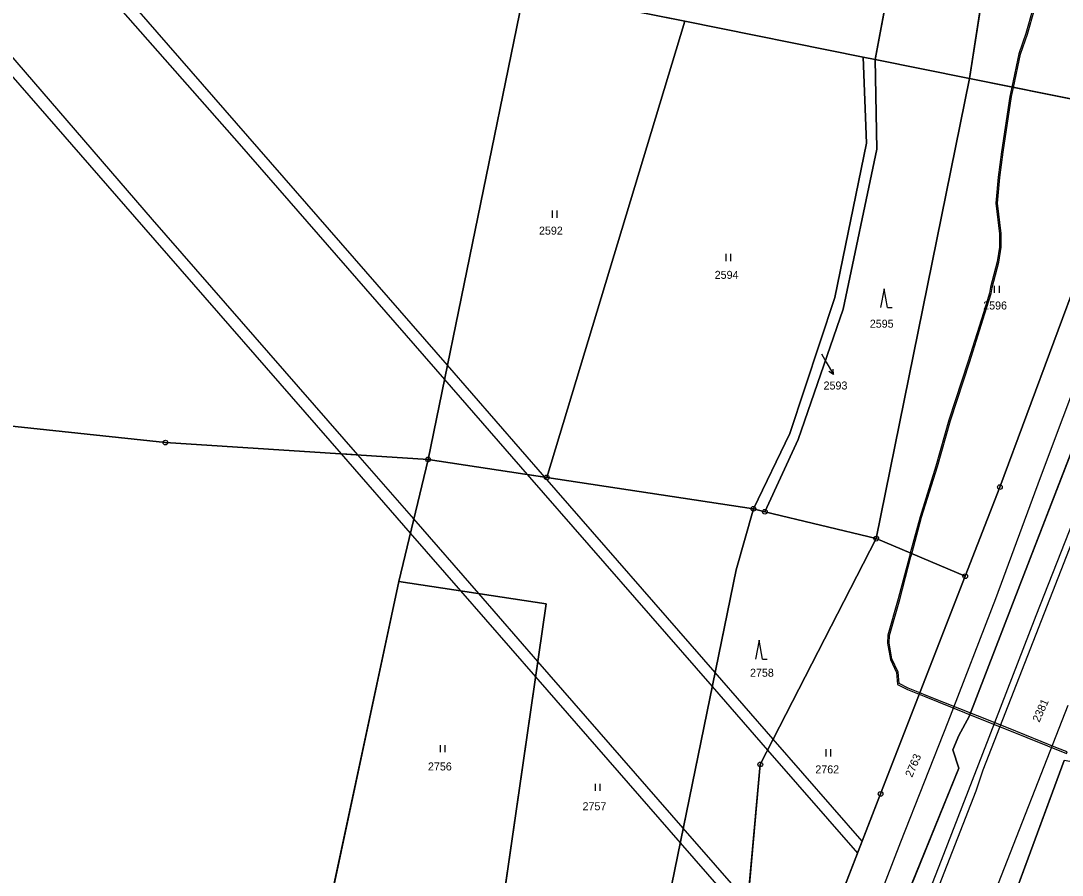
# Model space of a CAD drawing. Extents: x -689422 to -685210, y -987725 to -982160.
# Drawn here: x -686946.4 to -686725.1, y -986710.7 to -986529.1 of the extents above; entities that cross this region are included whole.
import ezdxf

# ---------------------------------------------------------------- set-up
doc = ezdxf.new("R2010")
doc.units = 0
for name, color, linetype in [('KN_Hranice_katastrální území', 7, 'Continuous'), ('KN_Hranice_parcel', 7, 'Continuous'), ('KN_Hranice_parcel_vnitrni_kresba', 7, 'Continuous'), ('KN_Parcelni cisla', 7, 'Continuous'), ('KN_Parcelni cisla_sipky', 7, 'Continuous'), ('KN_Polygon parcely', 7, 'Continuous'), ('KN_POZEMKY_LESNI POZEMEK', 7, 'Continuous'), ('KN_POZEMKY_ORNA PUDA', 7, 'Continuous'), ('KN_POZEMKY_OSTATNI PLOCHA', 7, 'Continuous'), ('KN_POZEMKY_TTP', 7, 'Continuous'), ('KN_VYUZITI_16_ostatni plocha_silnice', 7, 'Continuous'), ('KN_VYUZITI_27_ostatni plocha_neplodna puda', 7, 'Continuous'), ('KN_Věcná břemena k části', 7, 'Continuous'), ('KN_Značky bodu BP', 7, 'Continuous'), ('KN_Značky kultur', 7, 'Continuous')]:
    doc.layers.add(name, color=color, linetype=linetype)

msp = doc.modelspace()

# ---------------------------------------------------------------- linework, layer by layer
at = {"layer": 'KN_Hranice_katastrální území'}
for points in [[(-686724.72, -986686.27), (-686745.98, -986743.92), (-686761.6, -986786.29), (-686765.69, -986796.81), (-686772.2, -986813.54), (-686788.05, -986855.4), (-686801.82, -986899.41), (-686814.9, -986951.63), (-686830.61, -987015.94), (-686830.99, -987018.25), (-686826.74, -987018.92), (-686814.31, -987020.88), (-686812.43, -987035.47), (-686802.9, -987044.34), (-686772.88, -987046.04), (-686759.82, -987052.91), (-686762.4, -987075.87)], [(-686762.4, -987075.87), (-686759.82, -987052.91), (-686772.88, -987046.04), (-686802.9, -987044.34), (-686812.43, -987035.47), (-686814.31, -987020.88), (-686826.74, -987018.92), (-686830.99, -987018.25), (-686830.61, -987015.94), (-686814.9, -986951.63), (-686801.82, -986899.41), (-686788.05, -986855.4), (-686772.2, -986813.54), (-686765.69, -986796.81), (-686761.6, -986786.29), (-686745.98, -986743.92), (-686724.72, -986686.27)]]:
    msp.add_lwpolyline(points, dxfattribs=at)
at = {"layer": 'KN_Hranice_parcel'}
for p, q in [((-686839.35, -986522.39), (-686805.32, -986529.23)), ((-686859.86, -986622.32), (-686839.83, -986524.86)), ((-686834.62, -986626.15), (-686805.32, -986529.23)), ((-686805.32, -986529.23), (-686767.44, -986536.84)), ((-686767.44, -986536.84), (-686764.84, -986537.36)), ((-686764.84, -986537.36), (-686744.85, -986541.38)), ((-686764.64, -986639.16), (-686744.85, -986541.38)), ((-686710.43, -986548.3), (-686744.85, -986541.38)), ((-686866.09, -986648.24), (-686859.86, -986622.32)), ((-686859.86, -986622.32), (-686834.62, -986626.15)), ((-686834.62, -986626.15), (-686790.72, -986632.81)), ((-686790.72, -986632.81), (-686788.3, -986633.45)), ((-686788.3, -986633.45), (-686764.64, -986639.16)), ((-686764.64, -986639.16), (-686745.73, -986647.14)), ((-686881.44, -986720.2), (-686866.09, -986648.24)), ((-686745.98, -986743.92), (-686724.72, -986686.27)), ((-686745.98, -986743.92), (-686724.72, -986686.27))]:
    msp.add_line(p, q, dxfattribs=at)
for points in [[(-686744.85, -986541.38), (-686741.41, -986519.38), (-686731.64, -986491.77), (-686720.01, -986474.07), (-686702.4, -986452.18)], [(-686764.84, -986537.36), (-686760.96, -986516.48), (-686753.43, -986505.25), (-686747.75, -986483.59)], [(-686767.44, -986536.84), (-686766.72, -986555.12), (-686773.46, -986587.93), (-686782.98, -986616.79), (-686790.72, -986632.81)], [(-686788.3, -986633.45), (-686781.25, -986618.1), (-686771.68, -986590.41), (-686764.54, -986556.41), (-686764.84, -986537.36)], [(-686745.73, -986647.14), (-686738.37, -986628.2), (-686721.17, -986581.9), (-686710.43, -986548.3)], [(-686697.94, -986551.11), (-686704.24, -986571.75), (-686734.14, -986649.07), (-686744.92, -986676.93), (-686747.1, -986680.97), (-686748.33, -986684), (-686747.09, -986687.93), (-686785.68, -986782.79)], [(-687063.23, -986605.59), (-687019.91, -986606.34), (-687000.29, -986608.91), (-686950.94, -986614.98), (-686915.66, -986618.74), (-686859.86, -986622.32)], [(-686810.53, -986724.69), (-686794.38, -986645.75), (-686790.72, -986632.81)], [(-686793.25, -986730.94), (-686789.26, -986687.12), (-686764.64, -986639.16)], [(-686881.44, -986720.2), (-686844.92, -986723.47), (-686834.76, -986653), (-686866.09, -986648.24)], [(-686745.73, -986647.14), (-686763.71, -986693.4), (-686779.76, -986734.65)]]:
    msp.add_lwpolyline(points, dxfattribs=at)
at = {"layer": 'KN_Hranice_parcel_vnitrni_kresba'}
for p, q in [((-686729.71, -986626.16), (-686718.12, -986595.13)), ((-686714.51, -986617.94), (-686742, -986688.35)), ((-686739.2, -986651.84), (-686729.71, -986626.16)), ((-686719.74, -986627.54), (-686730.72, -986655.59)), ((-686749.35, -986678.1), (-686739.2, -986651.84)), ((-686730.72, -986655.59), (-686740.69, -986681.44)), ((-686723.93, -986674.58), (-686766.9, -986784.38)), ((-686759.4, -986703.61), (-686749.35, -986678.1)), ((-686740.69, -986681.44), (-686750.86, -986707.55)), ((-686742, -986688.35), (-686743.48, -986692.78)), ((-686743.48, -986692.78), (-686779.52, -986785.32)), ((-686769.73, -986730.31), (-686759.4, -986703.61)), ((-686750.86, -986707.55), (-686761.1, -986733.84))]:
    msp.add_line(p, q, dxfattribs=at)
at = {"layer": 'KN_Parcelni cisla_sipky'}
for p, q in [((-686776.27, -986599.91), (-686775.24, -986601.68)), ((-686775.24, -986601.68), (-686773.74, -986604.28)), ((-686773.74, -986604.28), (-686774.67, -986603.66)), ((-686773.74, -986604.28), (-686773.81, -986603.16))]:
    msp.add_line(p, q, dxfattribs=at)
at = {"layer": 'KN_Polygon parcely'}
for points in [[(-686715.9, -986222.92), (-686694.49, -986288.93), (-686693.72, -986299.75), (-686690.82, -986312.72), (-686693.06, -986320.86), (-686693.96, -986324.13), (-686689.01, -986345.01), (-686686.71, -986354.74), (-686683.27, -986387.86), (-686682.95, -986420.58), (-686678.38, -986428.56), (-686680.77, -986460), (-686681.6, -986470.97), (-686689.24, -986514.99), (-686695.89, -986544.36), (-686697.94, -986551.11), (-686704.24, -986571.75), (-686734.14, -986649.07), (-686744.92, -986676.93), (-686747.1, -986680.97), (-686748.33, -986684), (-686747.09, -986687.93)], [(-686747.09, -986687.93), (-686785.68, -986782.79), (-686794.86, -986807.28), (-686809.37, -986846.02), (-686821.44, -986885.64), (-686838.14, -986950.08), (-686858.63, -987033.94), (-686876.05, -987102.29)], [(-686845.63, -987090.8), (-686832.82, -987035.14), (-686831.93, -987033.05), (-686831.23, -987029.88), (-686833.48, -987027.69), (-686832.07, -987023.08), (-686831.44, -987021.02), (-686830.99, -987018.25), (-686830.61, -987015.94), (-686814.9, -986951.63), (-686801.82, -986899.41), (-686788.05, -986855.4), (-686772.2, -986813.54), (-686765.69, -986796.81), (-686761.6, -986786.29), (-686745.98, -986743.92), (-686724.72, -986686.27)]]:
    msp.add_lwpolyline(points, dxfattribs=at)
for points in [[(-686744.85, -986541.38), (-686741.41, -986519.38), (-686731.64, -986491.77), (-686720.01, -986474.07), (-686702.4, -986452.18), (-686714.86, -986447.08), (-686720.14, -986445.5), (-686747.75, -986483.59), (-686753.43, -986505.25), (-686760.96, -986516.48), (-686764.84, -986537.36)], [(-686706.34, -986535.51), (-686696.51, -986488.17), (-686692.82, -986455.65), (-686702.4, -986452.18), (-686720.01, -986474.07), (-686731.64, -986491.77), (-686741.41, -986519.38), (-686744.85, -986541.38), (-686710.43, -986548.3)], [(-686753.43, -986505.25), (-686747.75, -986483.59), (-686855.29, -986463.03), (-686859.62, -986479.02), (-686870.56, -986519.29), (-686839.35, -986522.39), (-686805.32, -986529.23), (-686767.44, -986536.84), (-686764.84, -986537.36), (-686760.96, -986516.48)], [(-686859.86, -986622.32), (-686839.83, -986524.86), (-686870.81, -986521.35), (-686962.52, -986502.21), (-686989.98, -986498.65), (-687013.58, -986497.26), (-687066.49, -986494.06), (-687063.42, -986524.56), (-687063.23, -986605.59), (-687019.91, -986606.34), (-687000.29, -986608.91), (-686950.94, -986614.98), (-686915.66, -986618.74)], [(-686805.32, -986529.23), (-686839.35, -986522.39), (-686839.83, -986524.86), (-686859.86, -986622.32), (-686834.62, -986626.15)], [(-686790.72, -986632.81), (-686782.98, -986616.79), (-686773.46, -986587.93), (-686766.72, -986555.12), (-686767.44, -986536.84), (-686805.32, -986529.23), (-686834.62, -986626.15)], [(-686788.3, -986633.45), (-686781.25, -986618.1), (-686771.68, -986590.41), (-686764.54, -986556.41), (-686764.84, -986537.36), (-686767.44, -986536.84), (-686766.72, -986555.12), (-686773.46, -986587.93), (-686782.98, -986616.79), (-686790.72, -986632.81)], [(-686744.85, -986541.38), (-686764.84, -986537.36), (-686764.54, -986556.41), (-686771.68, -986590.41), (-686781.25, -986618.1), (-686788.3, -986633.45), (-686764.64, -986639.16)], [(-686738.37, -986628.2), (-686721.17, -986581.9), (-686710.43, -986548.3), (-686744.85, -986541.38), (-686764.64, -986639.16), (-686745.73, -986647.14)], [(-686763.71, -986693.4), (-686779.76, -986734.65), (-686786.19, -986751.18), (-686790.79, -986765.49), (-686800.4, -986788.63), (-686805.65, -986802.54), (-686798.92, -986805.5), (-686794.86, -986807.28), (-686785.68, -986782.79), (-686747.09, -986687.93), (-686748.33, -986684), (-686747.1, -986680.97), (-686744.92, -986676.93), (-686734.14, -986649.07), (-686704.24, -986571.75), (-686697.94, -986551.11), (-686703.54, -986549.85), (-686710.43, -986548.3), (-686721.17, -986581.9), (-686738.37, -986628.2), (-686745.73, -986647.14)], [(-686947.51, -986723.37), (-686940.51, -986723.49), (-686881.44, -986720.2), (-686866.09, -986648.24), (-686859.86, -986622.32), (-686915.66, -986618.74), (-686950.94, -986614.98), (-687000.29, -986608.91), (-687019.91, -986606.34), (-687063.23, -986605.59), (-687056.98, -986663.96), (-687042.33, -986717.99), (-687007.66, -986722.36)], [(-686810.53, -986724.69), (-686794.38, -986645.75), (-686790.72, -986632.81), (-686834.62, -986626.15), (-686859.86, -986622.32), (-686866.09, -986648.24), (-686834.76, -986653), (-686844.92, -986723.47), (-686881.44, -986720.2), (-686940.51, -986723.49), (-686887.37, -986723.3), (-686841.06, -986727.9)], [(-686789.26, -986687.12), (-686764.64, -986639.16), (-686788.3, -986633.45), (-686790.72, -986632.81), (-686794.38, -986645.75), (-686810.53, -986724.69), (-686810.33, -986729.24), (-686793.25, -986730.94)], [(-686745.73, -986647.14), (-686764.64, -986639.16), (-686789.26, -986687.12), (-686793.25, -986730.94), (-686779.76, -986734.65), (-686763.71, -986693.4)], [(-686881.44, -986720.2), (-686844.92, -986723.47), (-686834.76, -986653), (-686866.09, -986648.24)], [(-686727.37, -986739.81), (-686722.22, -986736.95), (-686721.81, -986735.47), (-686708.31, -986689.18), (-686724.72, -986686.27), (-686745.98, -986743.92), (-686733.78, -986747.24)]]:
    msp.add_lwpolyline(points, close=True, dxfattribs=at)
at = {"layer": 'KN_POZEMKY_LESNI POZEMEK'}
for p, q in [((-686767.44, -986536.84), (-686764.84, -986537.36)), ((-686766.72, -986555.12), (-686767.44, -986536.84)), ((-686764.54, -986556.41), (-686764.84, -986537.36)), ((-686764.84, -986537.36), (-686744.85, -986541.38)), ((-686764.84, -986537.36), (-686764.54, -986556.41)), ((-686744.85, -986541.38), (-686764.64, -986639.16)), ((-686773.46, -986587.93), (-686766.72, -986555.12)), ((-686771.68, -986590.41), (-686764.54, -986556.41)), ((-686764.54, -986556.41), (-686771.68, -986590.41)), ((-686782.98, -986616.79), (-686773.46, -986587.93)), ((-686781.25, -986618.1), (-686771.68, -986590.41)), ((-686771.68, -986590.41), (-686781.25, -986618.1)), ((-686790.72, -986632.81), (-686782.98, -986616.79)), ((-686788.3, -986633.45), (-686781.25, -986618.1)), ((-686781.25, -986618.1), (-686788.3, -986633.45)), ((-686794.38, -986645.75), (-686790.72, -986632.81)), ((-686788.3, -986633.45), (-686790.72, -986632.81)), ((-686790.72, -986632.81), (-686788.3, -986633.45)), ((-686764.64, -986639.16), (-686788.3, -986633.45)), ((-686788.3, -986633.45), (-686764.64, -986639.16)), ((-686764.64, -986639.16), (-686789.26, -986687.12)), ((-686810.53, -986724.69), (-686794.38, -986645.75)), ((-686789.26, -986687.12), (-686793.25, -986730.94))]:
    msp.add_line(p, q, dxfattribs=at)
at = {"layer": 'KN_POZEMKY_ORNA PUDA'}
for p, q in [((-686839.83, -986524.86), (-686859.86, -986622.32)), ((-686950.94, -986614.98), (-686915.66, -986618.74)), ((-686915.66, -986618.74), (-686950.94, -986614.98)), ((-686915.66, -986618.74), (-686859.86, -986622.32)), ((-686859.86, -986622.32), (-686915.66, -986618.74)), ((-686859.86, -986622.32), (-686866.09, -986648.24)), ((-686866.09, -986648.24), (-686881.44, -986720.2))]:
    msp.add_line(p, q, dxfattribs=at)
at = {"layer": 'KN_POZEMKY_OSTATNI PLOCHA'}
for p, q in [((-686764.84, -986537.36), (-686760.96, -986516.48)), ((-686741.41, -986519.38), (-686744.85, -986541.38)), ((-686744.85, -986541.38), (-686764.84, -986537.36)), ((-686734.14, -986649.07), (-686704.24, -986571.75)), ((-686704.24, -986571.75), (-686734.14, -986649.07)), ((-686738.37, -986628.2), (-686721.17, -986581.9)), ((-686745.73, -986647.14), (-686738.37, -986628.2)), ((-686763.71, -986693.4), (-686745.73, -986647.14)), ((-686744.92, -986676.93), (-686734.14, -986649.07)), ((-686734.14, -986649.07), (-686744.92, -986676.93)), ((-686747.1, -986680.97), (-686744.92, -986676.93)), ((-686744.92, -986676.93), (-686747.1, -986680.97)), ((-686748.33, -986684), (-686747.1, -986680.97)), ((-686747.1, -986680.97), (-686748.33, -986684)), ((-686747.09, -986687.93), (-686748.33, -986684)), ((-686748.33, -986684), (-686747.09, -986687.93)), ((-686785.68, -986782.79), (-686747.09, -986687.93)), ((-686747.09, -986687.93), (-686785.68, -986782.79)), ((-686724.72, -986686.27), (-686745.98, -986743.92)), ((-686779.76, -986734.65), (-686763.71, -986693.4))]:
    msp.add_line(p, q, dxfattribs=at)
at = {"layer": 'KN_POZEMKY_TTP'}
for p, q in [((-686760.96, -986516.48), (-686764.84, -986537.36)), ((-686744.85, -986541.38), (-686741.41, -986519.38)), ((-686839.35, -986522.39), (-686805.32, -986529.23)), ((-686805.32, -986529.23), (-686839.35, -986522.39)), ((-686859.86, -986622.32), (-686839.83, -986524.86)), ((-686805.32, -986529.23), (-686834.62, -986626.15)), ((-686834.62, -986626.15), (-686805.32, -986529.23)), ((-686805.32, -986529.23), (-686767.44, -986536.84)), ((-686767.44, -986536.84), (-686805.32, -986529.23)), ((-686767.44, -986536.84), (-686766.72, -986555.12)), ((-686764.84, -986537.36), (-686767.44, -986536.84)), ((-686764.64, -986639.16), (-686744.85, -986541.38)), ((-686710.43, -986548.3), (-686744.85, -986541.38)), ((-686744.85, -986541.38), (-686710.43, -986548.3)), ((-686766.72, -986555.12), (-686773.46, -986587.93)), ((-686721.17, -986581.9), (-686738.37, -986628.2)), ((-686773.46, -986587.93), (-686782.98, -986616.79)), ((-686782.98, -986616.79), (-686790.72, -986632.81)), ((-686866.09, -986648.24), (-686859.86, -986622.32)), ((-686834.62, -986626.15), (-686859.86, -986622.32)), ((-686859.86, -986622.32), (-686834.62, -986626.15)), ((-686790.72, -986632.81), (-686834.62, -986626.15)), ((-686834.62, -986626.15), (-686790.72, -986632.81)), ((-686738.37, -986628.2), (-686745.73, -986647.14)), ((-686790.72, -986632.81), (-686794.38, -986645.75)), ((-686789.26, -986687.12), (-686764.64, -986639.16)), ((-686745.73, -986647.14), (-686764.64, -986639.16)), ((-686764.64, -986639.16), (-686745.73, -986647.14)), ((-686794.38, -986645.75), (-686810.53, -986724.69)), ((-686881.44, -986720.2), (-686866.09, -986648.24)), ((-686834.76, -986653), (-686866.09, -986648.24)), ((-686866.09, -986648.24), (-686834.76, -986653)), ((-686745.73, -986647.14), (-686763.71, -986693.4)), ((-686844.92, -986723.47), (-686834.76, -986653)), ((-686834.76, -986653), (-686844.92, -986723.47)), ((-686793.25, -986730.94), (-686789.26, -986687.12)), ((-686745.98, -986743.92), (-686724.72, -986686.27)), ((-686763.71, -986693.4), (-686779.76, -986734.65))]:
    msp.add_line(p, q, dxfattribs=at)
at = {"layer": 'KN_VYUZITI_16_ostatni plocha_silnice'}
for p, q in [((-686734.14, -986649.07), (-686704.24, -986571.75)), ((-686704.24, -986571.75), (-686734.14, -986649.07)), ((-686738.37, -986628.2), (-686721.17, -986581.9)), ((-686745.73, -986647.14), (-686738.37, -986628.2)), ((-686763.71, -986693.4), (-686745.73, -986647.14)), ((-686744.92, -986676.93), (-686734.14, -986649.07)), ((-686734.14, -986649.07), (-686744.92, -986676.93)), ((-686747.1, -986680.97), (-686744.92, -986676.93)), ((-686744.92, -986676.93), (-686747.1, -986680.97)), ((-686748.33, -986684), (-686747.1, -986680.97)), ((-686747.1, -986680.97), (-686748.33, -986684)), ((-686747.09, -986687.93), (-686748.33, -986684)), ((-686748.33, -986684), (-686747.09, -986687.93)), ((-686785.68, -986782.79), (-686747.09, -986687.93)), ((-686747.09, -986687.93), (-686785.68, -986782.79)), ((-686724.72, -986686.27), (-686745.98, -986743.92)), ((-686779.76, -986734.65), (-686763.71, -986693.4))]:
    msp.add_line(p, q, dxfattribs=at)
at = {"layer": 'KN_VYUZITI_27_ostatni plocha_neplodna puda'}
for p, q in [((-686764.84, -986537.36), (-686760.96, -986516.48)), ((-686741.41, -986519.38), (-686744.85, -986541.38)), ((-686744.85, -986541.38), (-686764.84, -986537.36))]:
    msp.add_line(p, q, dxfattribs=at)
at = {"layer": 'KN_Věcná břemena k části'}
for points in [[(-686878.31, -986621.14), (-686874.77, -986621.36), (-686918.41, -986571.32), (-686979.93, -986499.95), (-686982.93, -986496.47), (-686987.45, -986495.82), (-686984.36, -986499.38), (-686920.3, -986572.96)], [(-686838.78, -986625.52), (-686835.03, -986626.09), (-686855.75, -986602.31), (-686898.13, -986553.66), (-686938.56, -986507.21), (-686940.71, -986504.75), (-686945.28, -986503.8), (-686943.12, -986506.26), (-686900.01, -986555.3), (-686856.37, -986605.34)], [(-686755.32, -986634.53), (-686757.4, -986642.22), (-686757.07, -986642.35), (-686754.99, -986634.62), (-686751.65, -986623.84), (-686748.87, -986614.07), (-686744.77, -986601.53), (-686741.53, -986591.32), (-686740.23, -986587.09), (-686740.02, -986585.81), (-686739.33, -986583.13), (-686738.56, -986580.43), (-686738.07, -986577.24), (-686738.07, -986574.35), (-686738.86, -986567.88), (-686738.41, -986562.41), (-686737.68, -986557.02), (-686735.89, -986545.24), (-686735.47, -986543.27), (-686735.81, -986543.2), (-686736.23, -986545.18), (-686738.03, -986556.97), (-686738.76, -986562.37), (-686739.21, -986567.88), (-686738.42, -986574.37), (-686738.42, -986577.22), (-686738.91, -986580.36), (-686739.67, -986583.04), (-686740.37, -986585.75), (-686740.58, -986587.01), (-686741.86, -986591.21), (-686745.11, -986601.42), (-686749.21, -986613.97), (-686751.99, -986623.74)], [(-686792.24, -986719.88), (-686791.92, -986716.38), (-686805.62, -986700.67), (-686836.52, -986665.23), (-686849.09, -986650.82), (-686862.9, -986634.98), (-686874.77, -986621.36), (-686878.31, -986621.14), (-686863.62, -986637.98), (-686852.94, -986650.24), (-686837, -986668.53), (-686806.26, -986703.8)], [(-686787.7, -986684.09), (-686786.51, -986681.77), (-686798.85, -986667.61), (-686835.03, -986626.09), (-686838.78, -986625.52), (-686799.46, -986670.6)], [(-686759.94, -986651.97), (-686762.14, -986659.65), (-686762.23, -986661.33), (-686761.63, -986664.81), (-686760.3, -986667.58), (-686760.09, -986670.15), (-686757.99, -986671.21), (-686755.48, -986672.22), (-686755.35, -986671.9), (-686757.85, -986670.9), (-686759.78, -986669.91), (-686759.95, -986667.5), (-686761.29, -986664.71), (-686761.88, -986661.31), (-686761.79, -986659.71), (-686759.6, -986652.07), (-686757.26, -986643.05), (-686757.07, -986642.35), (-686757.4, -986642.22), (-686757.6, -986642.96)], [(-686755.35, -986671.9), (-686755.48, -986672.22), (-686754.11, -986672.77), (-686743.25, -986677.14), (-686736.67, -986679.78), (-686724.18, -986684.8), (-686724.06, -986684.47), (-686726.1, -986683.65), (-686736.55, -986679.45), (-686743.1, -986676.82), (-686753.99, -986672.45)], [(-686786.51, -986681.77), (-686787.7, -986684.09), (-686768.61, -986705.99), (-686767.62, -986703.45)]]:
    msp.add_lwpolyline(points, close=True, dxfattribs=at)
msp.add_lwpolyline([(-686731.36, -986526.61), (-686732.85, -986531.83), (-686734.32, -986536.13), (-686735.81, -986543.2), (-686735.47, -986543.27), (-686733.98, -986536.23), (-686732.51, -986531.94), (-686731.02, -986526.7)], dxfattribs=at)
at = {"layer": 'KN_Značky bodu BP'}
for centre, radius in [((-686915.66, -986618.74), 0.5), ((-686915.66, -986618.74), 0.0303), ((-686859.86, -986622.32), 0.5), ((-686859.86, -986622.32), 0.0303), ((-686834.62, -986626.15), 0.5), ((-686834.62, -986626.15), 0.0303), ((-686738.37, -986628.2), 0.5), ((-686738.37, -986628.2), 0.0303), ((-686790.72, -986632.81), 0.5), ((-686790.72, -986632.81), 0.0303), ((-686788.3, -986633.45), 0.5), ((-686788.3, -986633.45), 0.0303), ((-686764.64, -986639.16), 0.5), ((-686764.64, -986639.16), 0.0303), ((-686745.73, -986647.14), 0.5), ((-686745.73, -986647.14), 0.0303), ((-686789.26, -986687.12), 0.5), ((-686789.26, -986687.12), 0.0303), ((-686763.71, -986693.4), 0.5), ((-686763.71, -986693.4), 0.0303)]:
    msp.add_circle(centre, radius, dxfattribs=at)
at = {"layer": 'KN_Značky kultur'}
for p, q in [((-686833.42, -986570.97), (-686833.42, -986569.47)), ((-686832.42, -986570.97), (-686832.42, -986569.47)), ((-686796.54, -986580.17), (-686796.54, -986578.67)), ((-686795.54, -986580.17), (-686795.54, -986578.67)), ((-686762.98, -986586.05), (-686763.73, -986590.05)), ((-686762.23, -986590.05), (-686762.98, -986586.05)), ((-686739.48, -986586.96), (-686739.48, -986585.46)), ((-686738.48, -986586.96), (-686738.48, -986585.46)), ((-686762.23, -986590.05), (-686761.23, -986590.05)), ((-686789.52, -986660.74), (-686790.27, -986664.74)), ((-686788.77, -986664.74), (-686789.52, -986660.74)), ((-686788.77, -986664.74), (-686787.77, -986664.74)), ((-686857.24, -986684.53), (-686857.24, -986683.03)), ((-686856.24, -986684.53), (-686856.24, -986683.03)), ((-686775.3, -986685.41), (-686775.3, -986683.91)), ((-686774.3, -986685.41), (-686774.3, -986683.91)), ((-686824.26, -986692.76), (-686824.26, -986691.26)), ((-686823.26, -986692.76), (-686823.26, -986691.26))]:
    msp.add_line(p, q, dxfattribs=at)

# ---------------------------------------------------------------- texts
at = {"layer": 'KN_Parcelni cisla'}
for s, p in [('2592', (-686836.28, -986574.56)), ('2594', (-686798.95, -986583.96)), ('2596', (-686741.91, -986590.47)), ('2595', (-686766, -986594.34)), ('2593', (-686775.82, -986607.47)), ('2758', (-686791.45, -986668.5)), ('2756', (-686859.87, -986688.41)), ('2762', (-686777.57, -986689.03)), ('2757', (-686827.03, -986696.87))]:
    msp.add_text(s, height=1.7, dxfattribs=at).set_placement(p)
for s, rotation, p in [('2381', 66, (-686729.99, -986678.31)), ('2763', 67, (-686757.01, -986690))]:
    msp.add_text(s, height=1.7, rotation=rotation, dxfattribs=at).set_placement(p)

doc.saveas('drawing.dxf')
